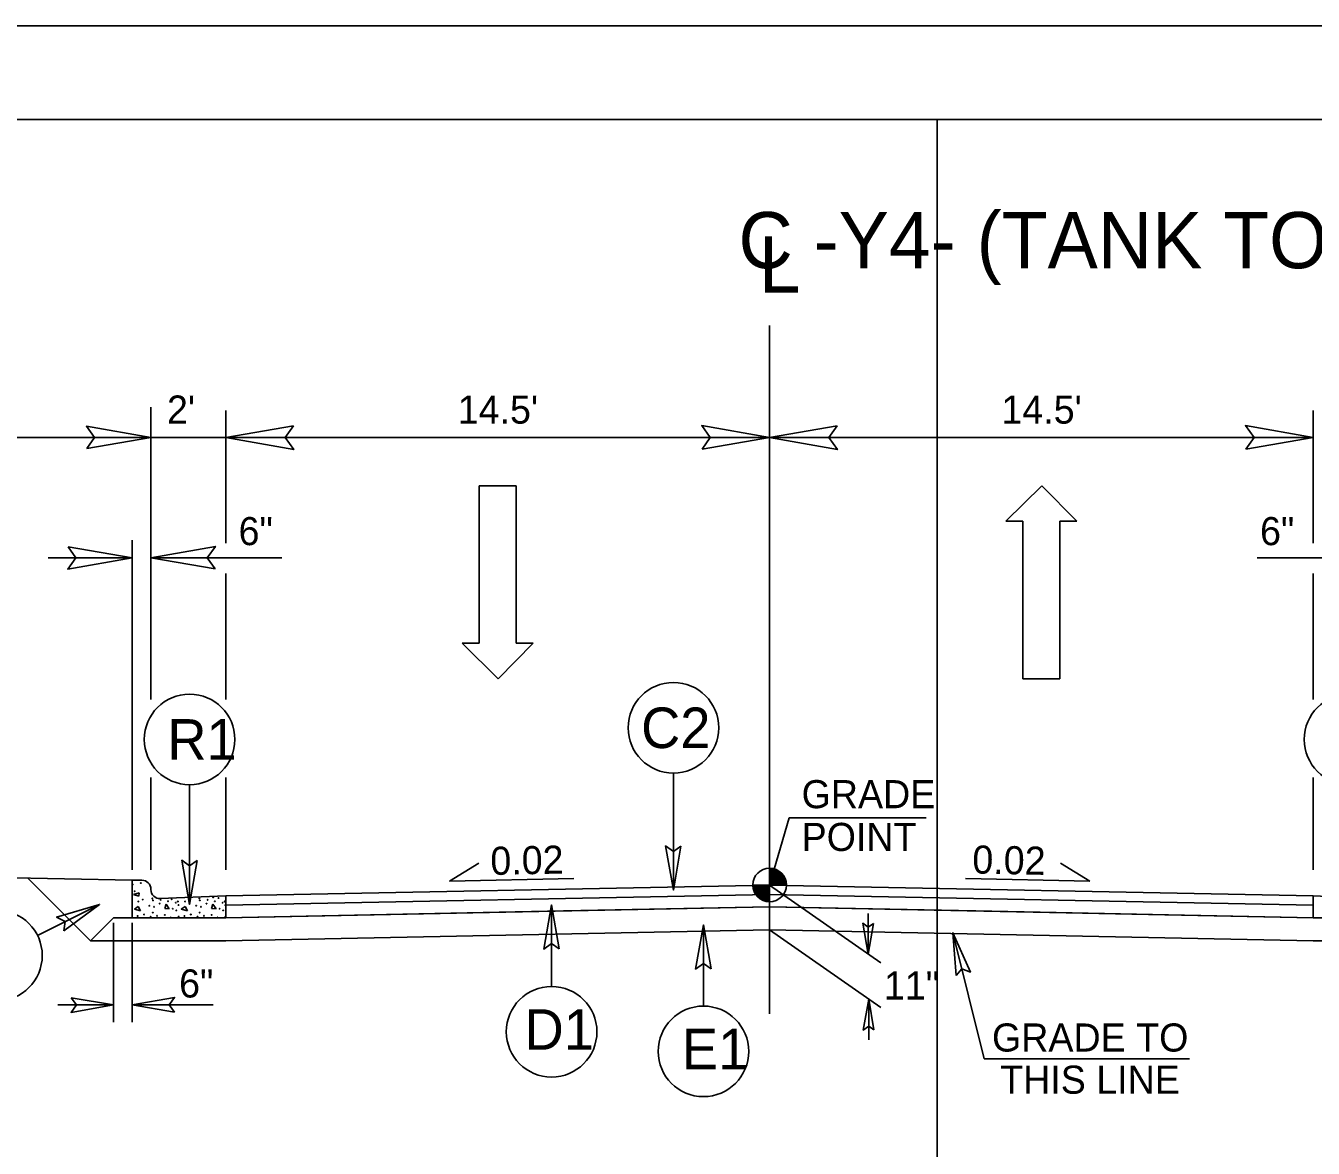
# Model space of a CAD drawing. Extents: x 1487909 to 1489267, y 497866 to 499814.
# Drawn here: x 1488950.66 to 1488985, y 497946.27 to 497976.22 of the extents above; entities that cross this region are included whole.
import ezdxf

# ---------------------------------------------------------------- set-up
doc = ezdxf.new("R2010")
doc.units = 0
for name, color, linetype in [('Old_Level_10', 7, 'Continuous'), ('Prop Dimension', 7, 'Continuous'), ('Prop Dimension Text', 7, 'Continuous'), ('Prop Lane Arrow CELL', 7, 'Continuous'), ('Prop Shade Light', 7, 'Continuous'), ('Prop Terminator CELL', 7, 'Continuous'), ('Scratch_Level_1', 7, 'Continuous'), ('Sheet Plot Border Outside CELL', 7, 'Continuous'), ('Sheet Typical CELL', 7, 'Continuous'), ('Typical Curb CELL', 7, 'Continuous'), ('Typical Detail Wedge2 CELL', 7, 'Continuous'), ('Typical Grade Point Symbol CELL', 7, 'Continuous'), ('Typical Hinge Slope Interstate CELL', 7, 'Continuous'), ('Typical ID Circle CELL', 7, 'Continuous'), ('Typical Pavement Slope CELL', 7, 'Continuous'), ('Typical Pavement Slope Information CELL', 7, 'Continuous'), ('Typical Terminator CELL', 7, 'Continuous'), ('Typical Text Grade Point CELL', 7, 'Continuous'), ('Typical Text ID Circle CELL', 7, 'Continuous')]:
    doc.layers.add(name, color=color, linetype=linetype)

msp = doc.modelspace()

# ---------------------------------------------------------------- linework, layer by layer
at = {"layer": 'Old_Level_10'}
for p, q in [((1488970.497, 497953.044), (1488955.997, 497952.754)), ((1488970.497, 497953.044), (1488970.497, 497952.711)), ((1488984.997, 497952.754), (1488970.497, 497953.044)), ((1488970.497, 497953.044), (1488970.497, 497953.044)), ((1488970.497, 497952.711), (1488970.497, 497953.044)), ((1488955.997, 497952.754), (1488955.997, 497952.421)), ((1488964.997, 497952.601), (1488970.497, 497952.711)), ((1488970.497, 497952.711), (1488975.998, 497952.601)), ((1488984.997, 497952.421), (1488984.997, 497952.754)), ((1488955.997, 497952.421), (1488964.997, 497952.601)), ((1488975.998, 497952.601), (1488984.997, 497952.421))]:
    msp.add_line(p, q, dxfattribs=at)
at = {"layer": 'Prop Dimension'}
for p, q in [((1488970.497, 497949.86), (1488970.497, 497968.224)), ((1488953.997, 497958.245), (1488953.997, 497966.046)), ((1488955.997, 497962.415), (1488955.997, 497965.956)), ((1488984.997, 497962.415), (1488984.997, 497965.956)), ((1488939.497, 497965.232), (1488953.997, 497965.232)), ((1488953.997, 497965.232), (1488955.997, 497965.232)), ((1488970.497, 497965.232), (1488955.997, 497965.232)), ((1488984.997, 497965.232), (1488970.497, 497965.232)), ((1488953.497, 497953.695), (1488953.497, 497962.497)), ((1488951.261, 497962.026), (1488953.497, 497962.026)), ((1488957.492, 497962.026), (1488953.997, 497962.026)), ((1488983.502, 497962.026), (1488986.997, 497962.026)), ((1488955.997, 497958.245), (1488955.997, 497961.604)), ((1488984.997, 497958.245), (1488984.997, 497961.604)), ((1488953.997, 497953.695), (1488953.997, 497956.165)), ((1488955.997, 497953.695), (1488955.997, 497956.165)), ((1488984.997, 497953.695), (1488984.997, 497956.165)), ((1488952.998, 497949.634), (1488952.998, 497952.287)), ((1488953.498, 497949.634), (1488953.498, 497952.287)), ((1488976.222, 497948.655), (1488975.389, 497952.019)), ((1488951.511, 497950.093), (1488952.998, 497950.093)), ((1488953.498, 497950.093), (1488955.659, 497950.093)), ((1488981.695, 497948.655), (1488976.222, 497948.655))]:
    msp.add_line(p, q, dxfattribs=at)
at = {"layer": 'Prop Dimension Text'}
for p in [(1488970.497, 497953.294), (1488974.674, 497955.083)]:
    msp.add_line(p, (1488971.023, 497955.083), dxfattribs=at)
at = {"layer": 'Prop Lane Arrow CELL'}
for p, q in [((1488962.752, 497959.744), (1488962.752, 497963.944)), ((1488962.752, 497963.944), (1488963.742, 497963.944)), ((1488963.742, 497963.944), (1488963.742, 497959.744)), ((1488977.762, 497963.944), (1488976.802, 497962.999)), ((1488978.692, 497962.999), (1488977.762, 497963.944)), ((1488976.802, 497962.999), (1488977.252, 497962.999)), ((1488977.252, 497962.999), (1488977.252, 497958.799)), ((1488978.242, 497958.799), (1488978.242, 497962.999)), ((1488978.242, 497962.999), (1488978.692, 497962.999)), ((1488963.262, 497958.799), (1488962.302, 497959.744)), ((1488962.302, 497959.744), (1488962.752, 497959.744)), ((1488964.192, 497959.744), (1488963.262, 497958.799)), ((1488963.742, 497959.744), (1488964.192, 497959.744)), ((1488977.252, 497958.799), (1488978.242, 497958.799))]:
    msp.add_line(p, q, dxfattribs=at)
at = {"layer": 'Prop Shade Light'}
for p, q in [((1488970.497, 497953.294), (1488955.997, 497953.004)), ((1488955.997, 497952.754), (1488970.497, 497953.044)), ((1488955.997, 497953.004), (1488955.997, 497952.754)), ((1488970.497, 497953.044), (1488970.497, 497953.294)), ((1488984.997, 497953.004), (1488970.497, 497953.294)), ((1488970.497, 497953.294), (1488970.497, 497953.044)), ((1488970.497, 497953.044), (1488984.997, 497952.754)), ((1488984.997, 497952.754), (1488984.997, 497953.004))]:
    msp.add_line(p, q, dxfattribs=at)
at = {"layer": 'Prop Terminator CELL'}
for points in [[(1488952.287, 497964.937), (1488953.997, 497965.232), (1488952.278, 497965.536), (1488952.496, 497965.232)], [(1488957.797, 497965.542), (1488955.997, 497965.232), (1488957.807, 497964.912), (1488957.577, 497965.232)], [(1488968.697, 497964.922), (1488970.497, 497965.232), (1488968.687, 497965.552), (1488968.917, 497965.232)], [(1488972.297, 497965.542), (1488970.497, 497965.232), (1488972.307, 497964.912), (1488972.077, 497965.232)], [(1488983.197, 497964.922), (1488984.997, 497965.232), (1488983.187, 497965.552), (1488983.417, 497965.232)], [(1488951.787, 497962.32), (1488953.497, 497962.026), (1488951.778, 497961.722), (1488951.996, 497962.026)], [(1488955.707, 497961.731), (1488953.997, 497962.026), (1488955.717, 497962.33), (1488955.498, 497962.026)], [(1488975.472, 497950.88), (1488975.389, 497952.019), (1488975.855, 497950.969), (1488975.627, 497951.06)], [(1488951.873, 497950.287), (1488952.998, 497950.093), (1488951.867, 497949.893), (1488952.01, 497950.093)], [(1488954.623, 497949.899), (1488953.498, 497950.093), (1488954.629, 497950.293), (1488954.485, 497950.093)]]:
    msp.add_lwpolyline(points, close=True, dxfattribs=at)
at = {"layer": 'Scratch_Level_1'}
msp.add_line((1488974.964, 497868.721), (1488974.964, 497973.721), dxfattribs=at)
at = {"layer": 'Sheet Plot Border Outside CELL'}
msp.add_lwpolyline([(1489051.664, 497976.221), (1488883.264, 497976.221), (1488883.264, 497866.221), (1489051.664, 497866.221)], close=True, dxfattribs=at)
at = {"layer": 'Sheet Typical CELL'}
msp.add_lwpolyline([(1489049.964, 497973.721), (1488899.964, 497973.721), (1488899.964, 497868.721), (1489049.964, 497868.721)], close=True, dxfattribs=at)
at = {"layer": 'Typical Curb CELL'}
for p, q in [((1488953.498, 497952.421), (1488953.498, 497953.42)), ((1488953.498, 497953.42), (1488953.758, 497953.42)), ((1488953.534, 497953.042), (1488953.688, 497953.087)), ((1488953.672, 497952.997), (1488953.534, 497953.042)), ((1488953.688, 497953.087), (1488953.672, 497952.997)), ((1488953.998, 497953.17), (1488953.998, 497953.181)), ((1488955.997, 497953.004), (1488954.247, 497952.931)), ((1488955.997, 497952.421), (1488955.997, 497953.004)), ((1488984.997, 497952.421), (1488984.997, 497953.004)), ((1488984.997, 497953.004), (1488986.747, 497952.931)), ((1488953.66, 497952.724), (1488953.557, 497952.649)), ((1488953.557, 497952.649), (1488953.723, 497952.609)), ((1488953.723, 497952.609), (1488953.66, 497952.724)), ((1488954.402, 497952.78), (1488954.367, 497952.666)), ((1488954.367, 497952.666), (1488954.487, 497952.66)), ((1488954.487, 497952.66), (1488954.402, 497952.78)), ((1488954.909, 497952.724), (1488954.806, 497952.649)), ((1488954.806, 497952.649), (1488954.972, 497952.609)), ((1488954.972, 497952.609), (1488954.909, 497952.724)), ((1488955.651, 497952.78), (1488955.616, 497952.666)), ((1488955.616, 497952.666), (1488955.737, 497952.66)), ((1488955.737, 497952.66), (1488955.651, 497952.78)), ((1488953.498, 497952.421), (1488955.997, 497952.421)), ((1488987.497, 497952.421), (1488984.997, 497952.421))]:
    msp.add_line(p, q, dxfattribs=at)
for centre in [(1488953.728, 497953.345), (1488953.511, 497953.31), (1488953.563, 497953.128), (1488953.66, 497952.855), (1488953.78, 497952.905), (1488953.956, 497952.74), (1488954.036, 497952.934), (1488954.054, 497952.883), (1488954.082, 497952.712), (1488954.23, 497952.798), (1488954.259, 497952.899), (1488954.453, 497952.86), (1488954.55, 497952.914), (1488954.579, 497952.661), (1488954.659, 497952.821), (1488954.715, 497952.855), (1488954.732, 497952.758), (1488954.909, 497952.855), (1488955.029, 497952.905), (1488955.205, 497952.74), (1488955.286, 497952.934), (1488955.303, 497952.883), (1488955.331, 497952.712), (1488955.48, 497952.798), (1488955.508, 497952.899), (1488955.657, 497952.962), (1488955.702, 497952.86), (1488955.799, 497952.945), (1488955.828, 497952.661), (1488955.908, 497952.821), (1488955.964, 497952.855), (1488955.981, 497952.758), (1488953.643, 497952.467), (1488953.814, 497952.506), (1488953.991, 497952.444), (1488954.048, 497952.558), (1488954.162, 497952.472), (1488954.368, 497952.495), (1488954.527, 497952.427), (1488954.675, 497952.615), (1488954.738, 497952.449), (1488954.892, 497952.467), (1488955.063, 497952.506), (1488955.24, 497952.444), (1488955.297, 497952.558), (1488955.411, 497952.472), (1488955.617, 497952.495), (1488955.776, 497952.427), (1488955.924, 497952.615), (1488955.987, 497952.449)]:
    msp.add_circle(centre, 0.00802, dxfattribs=at)
for centre, start, end in [((1488953.758, 497953.181), 0, 90), ((1488954.237, 497953.17), 180, 272.3845)]:
    msp.add_arc(centre, 0.24, start, end, dxfattribs=at)
at = {"layer": 'Typical Detail Wedge2 CELL'}
for p, q in [((1488970.497, 497953.294), (1488973.462, 497951.218)), ((1488973.13, 497952.534), (1488973.13, 497951.45)), ((1488970.497, 497952.097), (1488973.461, 497950.022)), ((1488973.141, 497950.247), (1488973.141, 497949.163))]:
    msp.add_line(p, q, dxfattribs=at)
at = {"layer": 'Typical Grade Point Symbol CELL'}
for p, q in [((1488970.497, 497953.294), (1488970.497, 497953.741)), ((1488970.05, 497953.294), (1488970.497, 497953.294)), ((1488970.496, 497952.846), (1488970.497, 497953.294)), ((1488970.497, 497953.294), (1488970.496, 497952.846)), ((1488970.945, 497953.294), (1488970.497, 497953.294))]:
    msp.add_line(p, q, dxfattribs=at)
for points in [[(1488970.501, 497953.741), (1488970.501, 497953.741), (1488970.501, 497953.294)], [(1488970.51, 497953.741), (1488970.51, 497953.294)], [(1488970.519, 497953.74), (1488970.519, 497953.294)], [(1488970.528, 497953.74), (1488970.528, 497953.294)], [(1488970.537, 497953.739), (1488970.537, 497953.294)], [(1488970.546, 497953.738), (1488970.546, 497953.294)], [(1488970.555, 497953.737), (1488970.555, 497953.294)], [(1488970.564, 497953.736), (1488970.564, 497953.294)], [(1488970.573, 497953.735), (1488970.573, 497953.294)], [(1488970.582, 497953.734), (1488970.582, 497953.294)], [(1488970.591, 497953.731), (1488970.591, 497953.294)], [(1488970.6, 497953.729), (1488970.6, 497953.294)], [(1488970.609, 497953.728), (1488970.609, 497953.294)], [(1488970.618, 497953.725), (1488970.618, 497953.294)], [(1488970.627, 497953.723), (1488970.627, 497953.294)], [(1488970.636, 497953.72), (1488970.636, 497953.294)], [(1488970.645, 497953.717), (1488970.645, 497953.294)], [(1488970.654, 497953.714), (1488970.654, 497953.294)], [(1488970.663, 497953.71), (1488970.663, 497953.294)], [(1488970.671, 497953.706), (1488970.671, 497953.294)], [(1488970.68, 497953.702), (1488970.68, 497953.294)], [(1488970.689, 497953.698), (1488970.689, 497953.294)], [(1488970.698, 497953.694), (1488970.698, 497953.294)], [(1488970.707, 497953.689), (1488970.707, 497953.294)], [(1488970.716, 497953.684), (1488970.716, 497953.294)], [(1488970.725, 497953.679), (1488970.725, 497953.294)], [(1488970.734, 497953.674), (1488970.734, 497953.294)], [(1488970.743, 497953.668), (1488970.743, 497953.294)], [(1488970.752, 497953.662), (1488970.752, 497953.294)], [(1488970.761, 497953.655), (1488970.761, 497953.294)], [(1488970.77, 497953.649), (1488970.77, 497953.294)], [(1488970.779, 497953.642), (1488970.779, 497953.294)], [(1488970.788, 497953.634), (1488970.788, 497953.294)], [(1488970.797, 497953.626), (1488970.797, 497953.294)], [(1488970.806, 497953.618), (1488970.806, 497953.294)], [(1488970.815, 497953.609), (1488970.815, 497953.294)], [(1488970.824, 497953.6), (1488970.824, 497953.294)], [(1488970.833, 497953.59), (1488970.833, 497953.294)], [(1488970.842, 497953.579), (1488970.842, 497953.294)], [(1488970.851, 497953.568), (1488970.851, 497953.294)], [(1488970.859, 497953.556), (1488970.859, 497953.294)], [(1488970.868, 497953.543), (1488970.868, 497953.294)], [(1488970.877, 497953.53), (1488970.877, 497953.294)], [(1488970.886, 497953.515), (1488970.886, 497953.294)], [(1488970.895, 497953.499), (1488970.895, 497953.294)], [(1488970.904, 497953.48), (1488970.904, 497953.294)], [(1488970.913, 497953.459), (1488970.913, 497953.294)], [(1488970.922, 497953.434), (1488970.922, 497953.294)], [(1488970.931, 497953.403), (1488970.931, 497953.294)], [(1488970.94, 497953.358), (1488970.94, 497953.294)], [(1488970.052, 497953.294), (1488970.052, 497953.245)], [(1488970.061, 497953.294), (1488970.061, 497953.192)], [(1488970.07, 497953.294), (1488970.07, 497953.161)], [(1488970.079, 497953.294), (1488970.079, 497953.134)], [(1488970.088, 497953.294), (1488970.088, 497953.113)], [(1488970.097, 497953.294), (1488970.097, 497953.094)], [(1488970.106, 497953.294), (1488970.106, 497953.077)], [(1488970.114, 497953.294), (1488970.114, 497953.061)], [(1488970.123, 497953.294), (1488970.123, 497953.047)], [(1488970.132, 497953.294), (1488970.132, 497953.034)], [(1488970.141, 497953.294), (1488970.141, 497953.022)], [(1488970.15, 497953.294), (1488970.15, 497953.011)], [(1488970.159, 497953.294), (1488970.159, 497953)], [(1488970.168, 497953.294), (1488970.168, 497952.99)], [(1488970.177, 497953.294), (1488970.177, 497952.981)], [(1488970.186, 497953.294), (1488970.186, 497952.972)], [(1488970.195, 497953.294), (1488970.195, 497952.964)], [(1488970.204, 497953.294), (1488970.204, 497952.956)], [(1488970.213, 497953.294), (1488970.213, 497952.948)], [(1488970.222, 497953.294), (1488970.222, 497952.941)], [(1488970.231, 497953.294), (1488970.231, 497952.934)], [(1488970.24, 497953.294), (1488970.24, 497952.928)], [(1488970.249, 497953.294), (1488970.249, 497952.922)], [(1488970.258, 497953.294), (1488970.258, 497952.916)], [(1488970.267, 497953.294), (1488970.267, 497952.91)], [(1488970.276, 497953.294), (1488970.276, 497952.905)], [(1488970.285, 497953.294), (1488970.285, 497952.9)], [(1488970.294, 497953.294), (1488970.294, 497952.895)], [(1488970.302, 497953.294), (1488970.302, 497952.891)], [(1488970.311, 497953.294), (1488970.311, 497952.887)], [(1488970.32, 497953.294), (1488970.32, 497952.883)], [(1488970.329, 497953.294), (1488970.329, 497952.879)], [(1488970.338, 497953.294), (1488970.338, 497952.875)], [(1488970.347, 497953.294), (1488970.347, 497952.872)], [(1488970.356, 497953.294), (1488970.356, 497952.869)], [(1488970.365, 497953.294), (1488970.365, 497952.866)], [(1488970.374, 497953.294), (1488970.374, 497952.864)], [(1488970.383, 497953.294), (1488970.383, 497952.861)], [(1488970.392, 497953.294), (1488970.392, 497952.859)], [(1488970.401, 497953.294), (1488970.401, 497952.857)], [(1488970.41, 497953.294), (1488970.41, 497952.855)], [(1488970.419, 497953.294), (1488970.419, 497952.853)], [(1488970.428, 497953.294), (1488970.428, 497952.852)], [(1488970.437, 497953.294), (1488970.437, 497952.85)], [(1488970.446, 497953.294), (1488970.446, 497952.849)], [(1488970.455, 497953.294), (1488970.455, 497952.848)], [(1488970.464, 497953.294), (1488970.464, 497952.847)], [(1488970.473, 497953.294), (1488970.473, 497952.847)], [(1488970.482, 497953.294), (1488970.482, 497952.846)], [(1488970.49, 497953.294), (1488970.49, 497952.846), (1488970.49, 497952.846)]]:
    msp.add_lwpolyline(points, dxfattribs=at)
msp.add_circle((1488970.497, 497953.294), 0.448, dxfattribs=at)
for start, end in [(359.9905, 89.9905), (179.9905, 269.9905)]:
    msp.add_arc((1488970.497, 497953.294), 0.448, start, end, dxfattribs=at)
at = {"layer": 'Typical ID Circle CELL'}
for p, q in [((1488967.933, 497956.28), (1488967.933, 497953.157)), ((1488955.029, 497955.971), (1488955.029, 497952.778)), ((1488950.973, 497951.95), (1488952.63, 497952.774)), ((1488964.683, 497950.586), (1488964.683, 497952.763)), ((1488968.733, 497950.064), (1488968.733, 497952.23))]:
    msp.add_line(p, q, dxfattribs=at)
for centre in [(1488967.933, 497957.489), (1488955.029, 497957.179), (1488985.965, 497957.179), (1488949.891, 497951.412), (1488964.684, 497949.378), (1488968.733, 497948.855)]:
    msp.add_circle(centre, 1.208, dxfattribs=at)
at = {"layer": 'Typical Pavement Slope CELL'}
for p, q in [((1488953.498, 497953.42), (1488939.498, 497953.7)), ((1488950.706, 497953.486), (1488952.385, 497951.807)), ((1488955.997, 497953.004), (1488970.497, 497953.294)), ((1488955.997, 497952.754), (1488970.497, 497953.044)), ((1488984.997, 497953.004), (1488970.497, 497953.294)), ((1488984.997, 497952.754), (1488970.497, 497953.044)), ((1488984.997, 497952.421), (1488984.997, 497953.004)), ((1488955.997, 497952.421), (1488970.497, 497952.711)), ((1488984.997, 497952.421), (1488970.497, 497952.711)), ((1488952.998, 497952.421), (1488952.385, 497951.807)), ((1488953.498, 497952.421), (1488952.998, 497952.421)), ((1488955.997, 497951.807), (1488970.497, 497952.097)), ((1488984.997, 497951.807), (1488970.497, 497952.097)), ((1488955.997, 497951.807), (1488952.385, 497951.807)), ((1488984.997, 497951.807), (1488988.61, 497951.807))]:
    msp.add_line(p, q, dxfattribs=at)
at = {"layer": 'Typical Pavement Slope Information CELL'}
for p, q in [((1488961.96, 497953.4), (1488962.743, 497953.873)), ((1488979.035, 497953.4), (1488978.252, 497953.873)), ((1488961.96, 497953.4), (1488965.276, 497953.467)), ((1488979.035, 497953.4), (1488975.719, 497953.467))]:
    msp.add_line(p, q, dxfattribs=at)
at = {"layer": 'Typical Terminator CELL'}
for points in [[(1488968.134, 497954.329), (1488967.933, 497953.157), (1488967.724, 497954.335), (1488967.933, 497954.186)], [(1488955.232, 497953.949), (1488955.03, 497952.778), (1488954.821, 497953.956), (1488955.03, 497953.806)], [(1488951.671, 497952.072), (1488952.63, 497952.774), (1488951.482, 497952.436), (1488951.709, 497952.316)], [(1488964.885, 497951.592), (1488964.683, 497952.763), (1488964.475, 497951.585), (1488964.683, 497951.735)], [(1488968.935, 497951.058), (1488968.733, 497952.23), (1488968.525, 497951.051), (1488968.733, 497951.201)], [(1488973.271, 497952.27), (1488973.13, 497951.45), (1488972.984, 497952.275), (1488973.13, 497952.17)], [(1488973.282, 497949.427), (1488973.141, 497950.247), (1488972.995, 497949.422), (1488973.141, 497949.527)]]:
    msp.add_lwpolyline(points, close=True, dxfattribs=at)

# ---------------------------------------------------------------- texts
at = {"layer": 'Prop Dimension Text'}
for s, p in [("2'", (1488954.426, 497965.605)), ("14.5'", (1488962.18, 497965.605)), ("14.5'", (1488976.68, 497965.605)), ('6"', (1488956.335, 497962.362)), ('6"', (1488983.578, 497962.362)), ('6"', (1488954.749, 497950.292)), ('11"', (1488973.548, 497950.239)), ('GRADE TO', (1488976.429, 497948.85)), ('THIS LINE', (1488976.647, 497947.725))]:
    msp.add_text(s, height=0.75, dxfattribs=at).set_placement(p)
at = {"layer": 'Typical Hinge Slope Interstate CELL'}
for s, p in [('C -Y4- (TANK TOWN RD.)', (1488969.667, 497969.751)), ('L', (1488970.207, 497969.102))]:
    msp.add_text(s, height=1.5, dxfattribs=at).set_placement(p)
at = {"layer": 'Typical Pavement Slope Information CELL'}
for rotation, p in [(1.1457, (1488963.058, 497953.561)), (358.8543, (1488975.899, 497953.602))]:
    msp.add_text('0.02', height=0.75, rotation=rotation, dxfattribs=at).set_placement(p)
at = {"layer": 'Typical Text Grade Point CELL'}
for s, p in [('GRADE', (1488971.351, 497955.343)), ('POINT', (1488971.351, 497954.202))]:
    msp.add_text(s, height=0.75, dxfattribs=at).set_placement(p)
at = {"layer": 'Typical Text ID Circle CELL'}
for s, p in [('C2', (1488967.071, 497956.948)), ('R1', (1488954.436, 497956.638)), ('D1', (1488963.963, 497948.899)), ('E1', (1488968.159, 497948.377))]:
    msp.add_text(s, height=1.0817, dxfattribs=at).set_placement(p)

doc.saveas('drawing.dxf')
